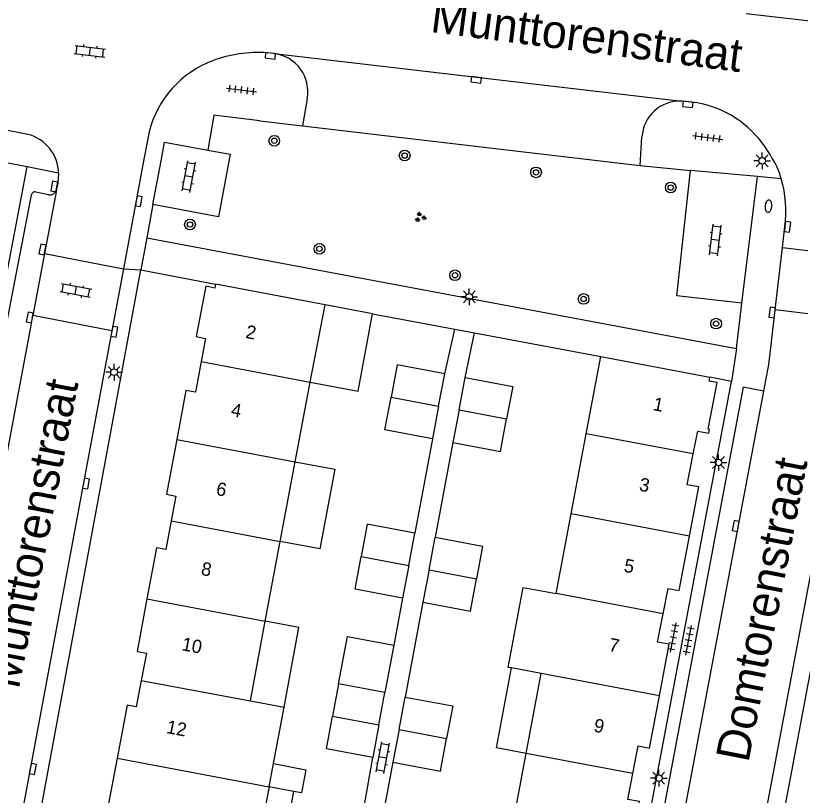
# Model space of a CAD drawing. Extents: x 131000 to 133014, y 396499 to 399001.
# Drawn here: x 131457.5 to 131516.3, y 397333.8 to 397392.1 of the extents above; entities that cross this region are included whole.
import ezdxf

# ---------------------------------------------------------------- set-up
doc = ezdxf.new("R2010")
doc.units = 0
for name, color, linetype in [('gg-afsc-erfafscheiding', 7, 'Continuous'), ('gg-afsc-muur', 7, 'Continuous'), ('gg-anno-huisnummerreeks BGT', 7, 'Continuous'), ('gg-anno-openbare ruimte label', 7, 'Continuous'), ('gg-bbg-gedigitaliseerde bebouwing', 7, 'Continuous'), ('gg-bbg-gedigitaliseerde bijgebouw', 7, 'Continuous'), ('gg-bbg-hoofdgebouw', 7, 'Continuous'), ('gg-bbg-luifel en loopbrug', 7, 'Continuous'), ('gg-bbg-tussenscheiding', 7, 'Continuous'), ('gg-knt-verharding', 7, 'Continuous'), ('gg-knt-verharding nz', 7, 'Continuous'), ('gt-grn-weggrens', 7, 'Continuous'), ('gt-symb-boom', 7, 'Continuous'), ('gt-symb-brandkraan', 7, 'Continuous'), ('gt-symb-groenvak', 7, 'Continuous'), ('gt-symb-klinker verharding', 7, 'Continuous'), ('gt-symb-kolk', 7, 'Continuous'), ('gt-symb-lichtmast', 7, 'Continuous'), ('gt-symb-tegel verharding', 7, 'Continuous')]:
    doc.layers.add(name, color=color, linetype=linetype)

# ---------------------------------------------------------------- blocks, each defined once
blk = doc.blocks.new('gt0-TEG1')
at = {"layer": 'gt-symb-tegel verharding'}
for p, q in [((-1.125, 0), (1.125, 0)), ((-0.9, -0.25), (-0.9, 0.25)), ((-0.45, -0.25), (-0.45, 0.25)), ((0, -0.25), (0, 0.25)), ((0.45, -0.25), (0.45, 0.25)), ((0.9, -0.25), (0.9, 0.25))]:
    blk.add_line(p, q, dxfattribs=at)
blk = doc.blocks.new('gt0-KOLK')
at = {"layer": 'gt-symb-kolk'}
blk.add_lwpolyline([(0, 0), (0.375, 0), (0.375, 0.4), (-0.375, 0.4), (-0.375, 0), (0, 0)], dxfattribs=at)
blk = doc.blocks.new('gt0-KL1')
at = {"layer": 'gt-symb-klinker verharding'}
for p, q in [((-1.15, 0.3), (1.15, 0.3)), ((-1, -0.3), (-1, 0.3)), ((-0.5, 0.3), (-0.5, 0.45)), ((0, -0.3), (0, 0.3)), ((0.5, 0.3), (0.5, 0.45)), ((1, -0.3), (1, 0.3)), ((-1.15, -0.3), (1.15, -0.3)), ((-0.5, -0.45), (-0.5, -0.3)), ((0.5, -0.45), (0.5, -0.3))]:
    blk.add_line(p, q, dxfattribs=at)
blk = doc.blocks.new('gt0-BOOM')
at = {"layer": 'gt-symb-boom'}
for radius in [0.4, 0.2]:
    blk.add_circle((0, 0), radius, dxfattribs=at)
blk = doc.blocks.new('gt0-LMAST')
at = {"layer": 'gt-symb-lichtmast'}
for p, q in [((-0.005, 0.246), (-0.005, 0.621)), ((-0.182, 0.173), (-0.447, 0.438)), ((0.172, 0.173), (0.437, 0.438)), ((-0.255, -0.004), (-0.63, -0.004)), ((-0.182, -0.181), (-0.447, -0.446)), ((-0.005, -0.254), (-0.005, -0.629)), ((0.437, -0.446), (0.172, -0.181)), ((0.245, -0.004), (0.62, -0.004))]:
    blk.add_line(p, q, dxfattribs=at)
blk.add_circle((-0.005, -0.004), 0.25, dxfattribs=at)
blk = doc.blocks.new('gt0-GRVAK')
at = {"layer": 'gt-symb-groenvak'}
for p, q in [((-0.11, 0.189), (-0.228, 0.24)), ((-0.182, 0.153), (0.088, 0.153)), ((-0.091, 0.211), (-0.156, 0.322)), ((-0.047, 0.214), (-0.047, 0.393)), ((-0.004, 0.211), (0.061, 0.322)), ((0.015, 0.189), (0.133, 0.24)), ((0.262, -0.052), (0.197, 0.059)), ((0.305, -0.049), (0.305, 0.13)), ((0.349, -0.052), (0.414, 0.059)), ((-0.245, -0.228), (-0.363, -0.177)), ((-0.318, -0.264), (-0.047, -0.264)), ((-0.226, -0.206), (-0.291, -0.095)), ((-0.183, -0.203), (-0.183, -0.024)), ((-0.139, -0.206), (-0.074, -0.095)), ((-0.12, -0.228), (-0.002, -0.177)), ((0.243, -0.074), (0.125, -0.023)), ((0.17, -0.11), (0.441, -0.11)), ((0.368, -0.074), (0.486, -0.023))]:
    blk.add_line(p, q, dxfattribs=at)
blk = doc.blocks.new('gt0-BR')
at = {"layer": 'gt-symb-brandkraan'}
for centre, radius, start, end in [((-0.244, 0), 0.206, 107.56694, 252.43307), ((0.599, -2.664), 3, 106.89205, 107.56694), ((0, -0.691), 0.938, 73.10799, 106.89205), ((-0.599, -2.664), 3, 72.43309, 73.10799), ((0.244, 0), 0.206, 287.56695, 72.43309), ((0.599, 2.664), 3, 252.43307, 253.10797), ((0, 0.691), 0.938, 253.10797, 286.89206), ((-0.599, 2.664), 3, 286.89206, 287.56695)]:
    blk.add_arc(centre, radius, start, end, dxfattribs=at)

msp = doc.modelspace()

# ---------------------------------------------------------------- linework, layer by layer
at = {"layer": 'gg-afsc-erfafscheiding'}
for p, q in [((131488.728, 397360.461), (131487.404, 397353.399)), ((131490.257, 397360.18), (131488.925, 397353.077)), ((131486.489, 397348.525), (131485.826, 397344.995)), ((131488.012, 397348.208), (131486.677, 397341.107)), ((131483.633, 397333.051), (131484.248, 397336.59)), ((131485.766, 397336.237), (131484.434, 397329.134))]:
    msp.add_line(p, q, dxfattribs=at)
at = {"layer": 'gg-afsc-muur'}
for p, q in [((131484.245, 397369.827), (131490.408, 397368.669)), ((131489.649, 397365.333), (131490.408, 397368.669)), ((131491.177, 397365.048), (131491.873, 397368.394)), ((131491.873, 397368.394), (131501.32, 397366.62))]:
    msp.add_line(p, q, dxfattribs=at)
at = {"layer": 'gg-bbg-gedigitaliseerde bebouwing'}
for p, q in [((131479.572, 397364.701), (131480.68, 397370.495)), ((131478.453, 397358.733), (131479.572, 397364.701)), ((131477.333, 397352.765), (131478.453, 397358.733)), ((131476.213, 397346.797), (131477.333, 397352.765)), ((131475.101, 397340.828), (131476.213, 397346.797)), ((131496.857, 397342.873), (131494.639, 397343.29)), ((131475.101, 397340.828), (131477.614, 397340.356)), ((131476.819, 397336.126), (131477.614, 397340.356)), ((131476.492, 397334.388), (131476.819, 397336.126)), ((131476.492, 397334.388), (131476.183, 397332.742))]:
    msp.add_line(p, q, dxfattribs=at)
msp.add_lwpolyline([(131494.639, 397343.29), (131494.389, 397343.337), (131495.514, 397349.322), (131497.982, 397348.858)], dxfattribs=at)
at = {"layer": 'gg-bbg-gedigitaliseerde bijgebouw'}
for p, q in [((131489.186, 397362.898), (131489.649, 397365.333)), ((131490.714, 397362.614), (131491.177, 397365.048)), ((131489.186, 397362.898), (131488.728, 397360.461)), ((131490.714, 397362.614), (131490.257, 397360.18)), ((131486.948, 397350.961), (131487.404, 397353.399)), ((131488.468, 397350.643), (131488.925, 397353.077)), ((131486.948, 397350.961), (131486.489, 397348.525)), ((131488.468, 397350.643), (131488.012, 397348.208)), ((131481.695, 397342.111), (131481.241, 397339.677)), ((131485.162, 397341.464), (131481.695, 397342.111)), ((131484.705, 397339.027), (131485.162, 397341.464)), ((131486.223, 397338.672), (131486.677, 397341.107)), ((131484.705, 397339.027), (131484.248, 397336.59)), ((131486.223, 397338.672), (131485.766, 397336.237))]:
    msp.add_line(p, q, dxfattribs=at)
for points in [[(131489.649, 397365.333), (131486.082, 397365.999), (131485.628, 397363.565)], [(131491.177, 397365.048), (131494.727, 397364.385), (131494.272, 397361.947)], [(131488.728, 397360.461), (131485.17, 397361.13), (131485.628, 397363.565)], [(131490.257, 397360.18), (131493.815, 397359.511), (131494.272, 397361.947)], [(131487.404, 397353.399), (131483.843, 397354.063), (131483.389, 397351.629)], [(131488.925, 397353.077), (131492.481, 397352.414), (131492.026, 397349.975)], [(131486.489, 397348.525), (131482.931, 397349.194), (131483.389, 397351.629)], [(131488.012, 397348.208), (131491.568, 397347.539), (131492.026, 397349.975)], [(131486.677, 397341.107), (131490.236, 397340.443), (131489.781, 397338.004)], [(131484.248, 397336.59), (131480.783, 397337.242), (131481.241, 397339.677)], [(131485.766, 397336.237), (131489.322, 397335.568), (131489.781, 397338.004)]]:
    msp.add_lwpolyline(points, dxfattribs=at)
at = {"layer": 'gg-bbg-hoofdgebouw'}
for p, q in [((131472.49, 397372.03), (131472.438, 397371.75)), ((131480.68, 397370.495), (131472.49, 397372.03)), ((131471.729, 397367.972), (131471.403, 397366.235)), ((131500.232, 397360.829), (131501.32, 397366.62)), ((131501.32, 397366.62), (131509.48, 397365.06)), ((131471.403, 397366.235), (131470.974, 397363.946)), ((131499.106, 397354.843), (131500.232, 397360.829)), ((131469.514, 397356.167), (131469.164, 397354.299)), ((131497.982, 397348.858), (131499.106, 397354.843)), ((131469.164, 397354.299), (131468.763, 397352.161)), ((131467.307, 397344.401), (131466.925, 397342.363)), ((131495.732, 397336.888), (131496.857, 397342.873)), ((131466.925, 397342.363), (131466.553, 397340.381)), ((131494.607, 397330.902), (131495.732, 397336.888))]:
    msp.add_line(p, q, dxfattribs=at)
for points in [[(131472.438, 397371.75), (131471.749, 397371.882), (131471.027, 397368.106), (131471.729, 397367.972)], [(131508.247, 397359.32), (131508.59, 397361.015), (131509.416, 397360.879), (131509.468, 397361.147), (131509.37, 397361.166), (131510.04, 397364.66), (131509.433, 397364.781), (131509.48, 397365.06)], [(131470.974, 397363.946), (131470.273, 397364.078), (131469.581, 397360.399)], [(131469.581, 397360.399), (131468.809, 397356.3), (131469.514, 397356.167)], [(131507.967, 397353.175), (131508.663, 397356.846), (131507.78, 397357.012), (131508.247, 397359.32)], [(131505.987, 397347.351), (131506.368, 397349.232), (131507.194, 397349.096), (131507.967, 397353.175)], [(131468.763, 397352.161), (131468.059, 397352.292), (131467.343, 397348.462)], [(131467.343, 397348.462), (131466.609, 397344.531), (131467.307, 397344.401)], [(131505.71, 397341.207), (131506.433, 397345.065), (131505.558, 397345.229), (131505.987, 397347.351)], [(131503.711, 397335.386), (131504.11, 397337.448), (131504.976, 397337.292), (131505.71, 397341.207)], [(131466.553, 397340.381), (131465.869, 397340.51), (131465.117, 397336.524)], [(131465.117, 397336.524), (131464.406, 397332.752), (131465.098, 397332.622)], [(131503.452, 397329.238), (131504.211, 397333.285), (131503.336, 397333.449), (131503.711, 397335.386)]]:
    msp.add_lwpolyline(points, dxfattribs=at)
at = {"layer": 'gg-bbg-luifel en loopbrug'}
for p, q in [((131484.245, 397369.827), (131480.68, 397370.495)), ((131485.826, 397344.995), (131485.162, 397341.464)), ((131478.334, 397334.043), (131476.492, 397334.388))]:
    msp.add_line(p, q, dxfattribs=at)
for points in [[(131479.572, 397364.701), (131483.157, 397364.03), (131484.245, 397369.827)], [(131478.453, 397358.733), (131481.418, 397358.178), (131480.301, 397352.209), (131477.333, 397352.765)], [(131477.614, 397340.356), (131478.733, 397346.323), (131476.213, 397346.797)], [(131481.695, 397342.111), (131482.357, 397345.644), (131485.826, 397344.995)], [(131495.732, 397336.888), (131493.514, 397337.305), (131494.639, 397343.29)], [(131476.819, 397336.126), (131479.237, 397335.673), (131478.911, 397333.935), (131478.334, 397334.043)], [(131478.334, 397334.043), (131478.025, 397332.397), (131476.183, 397332.742)]]:
    msp.add_lwpolyline(points, dxfattribs=at)
at = {"layer": 'gg-bbg-tussenscheiding'}
for p, q in [((131471.403, 397366.235), (131479.572, 397364.701)), ((131485.628, 397363.565), (131489.186, 397362.898)), ((131490.714, 397362.614), (131494.272, 397361.947)), ((131508.247, 397359.32), (131500.232, 397360.829)), ((131469.581, 397360.399), (131478.453, 397358.733)), ((131507.967, 397353.175), (131499.106, 397354.843)), ((131469.164, 397354.299), (131477.333, 397352.765)), ((131483.389, 397351.629), (131486.948, 397350.961)), ((131488.468, 397350.643), (131492.026, 397349.975)), ((131505.987, 397347.351), (131497.982, 397348.858)), ((131467.343, 397348.462), (131476.213, 397346.797)), ((131505.71, 397341.207), (131496.857, 397342.873)), ((131466.925, 397342.363), (131475.101, 397340.828)), ((131481.241, 397339.677), (131484.705, 397339.027)), ((131486.223, 397338.672), (131489.781, 397338.004)), ((131465.117, 397336.524), (131476.492, 397334.388)), ((131503.711, 397335.386), (131495.732, 397336.888))]:
    msp.add_line(p, q, dxfattribs=at)
at = {"layer": 'gg-knt-verharding'}
for p, q in [((131476.886, 397389.303), (131476.33, 397389.37)), ((131479.344, 397385.928), (131478.998, 397383.902)), ((131508.14, 397385.67), (131507.381, 397385.75)), ((131451.72, 397384.59), (131458.43, 397383.26)), ((131475.79, 397384.281), (131478.998, 397383.902)), ((131478.998, 397383.902), (131504.275, 397380.916)), ((131467.51, 397383.45), (131467.152, 397381.532)), ((131504.275, 397380.916), (131504.406, 397383.052)), ((131458.39, 397380.82), (131455.64, 397381.36)), ((131467.152, 397381.532), (131465.596, 397373.187)), ((131467.801, 397377.995), (131468.417, 397381.282)), ((131504.275, 397380.916), (131508.03, 397380.559)), ((131513.06, 397380.09), (131508.03, 397380.559)), ((131511.89, 397370.618), (131513.06, 397380.09)), ((131459.988, 397378.735), (131459.04, 397378.94)), ((131460.59, 397379.185), (131460.571, 397379.085)), ((131458.693, 397378.702), (131456.828, 397369.134)), ((131467.801, 397377.995), (131467.34, 397375.52)), ((131514.923, 397374.791), (131515.106, 397376.354)), ((131467.34, 397375.52), (131511.47, 397367.22)), ((131514.374, 397370.112), (131514.923, 397374.791)), ((131514.923, 397374.791), (131520.928, 397374.081)), ((131459.682, 397374.331), (131458.814, 397369.692)), ((131459.682, 397374.331), (131465.596, 397373.187)), ((131465.596, 397373.187), (131464.728, 397368.535)), ((131466.89, 397373.12), (131472.49, 397372.03)), ((131511.47, 397367.22), (131511.89, 397370.618)), ((131514, 397366.849), (131514.374, 397370.112)), ((131520.358, 397369.402), (131514.374, 397370.112)), ((131464.728, 397368.535), (131458.814, 397369.692)), ((131464.728, 397368.535), (131455.65, 397319.869)), ((131490.408, 397368.669), (131491.873, 397368.394)), ((131499.927, 397305.498), (131511.1, 397364.75)), ((131511.1, 397364.75), (131509.48, 397365.06))]:
    msp.add_line(p, q, dxfattribs=at)
for points in [[(131475.79, 397384.281), (131472.352, 397384.686), (131471.902, 397382.083)], [(131468.417, 397381.282), (131468.677, 397382.668), (131471.902, 397382.083)], [(131471.902, 397382.083), (131473.575, 397381.78), (131472.715, 397377.092), (131467.801, 397377.995)], [(131453.28, 397356.85), (131455.9, 397370.96), (131456.5, 397370.85), (131458.39, 397380.82)], [(131511.89, 397370.618), (131507.026, 397371.158), (131508.03, 397380.559)], [(131514.83, 397379.925), (131514.688, 397380.365), (131514.522, 397380.8)], [(131460.743, 397380.357), (131460.67, 397379.61), (131460.59, 397379.185)], [(131458.565, 397313.268), (131458.59, 397313.4), (131455.91, 397313.86), (131466.89, 397373.12)], [(131509.016, 397307.565), (131519.5, 397363.36), (131520.034, 397366.788)], [(131513.527, 397364.029), (131513.9, 397366.01), (131514, 397366.849)], [(131513.527, 397364.029), (131511.985, 397364.333), (131500.906, 397305.511), (131502.454, 397305.235)], [(131520.75, 397362.92), (131509.6, 397303.68), (131512.259, 397303.207)]]:
    msp.add_lwpolyline(points, dxfattribs=at)
for centre, radius, start, end in [((131475.667, 397379.765), 9.627, 86.04927, 110.72303), ((131475.028, 397381.518), 7.762, 110.89169, 165.58771), ((131476.539, 397386.468), 2.856, 349.10743, 83.024), ((131507.255, 397382.9), 2.853, 87.46143, 176.94776), ((131507.178, 397377.955), 7.775, 36.96496, 82.88927), ((131457.67, 397380.281), 3.074, 1.41356, 75.67944), ((131504.142, 397375.644), 11.59, 26.41374, 37.06641), ((131506.449, 397377.481), 8.73, 352.5828, 16.25632), ((131458.975, 397378.662), 0.285, 76.89325, 171.99756), ((131460.09, 397379.226), 0.501, 258.25003, 343.70638)]:
    msp.add_arc(centre, radius, start, end, dxfattribs=at)
at = {"layer": 'gg-knt-verharding nz'}
for p, q in [((131523.544, 397390.959), (131512.211, 397392.29)), ((131476.886, 397389.303), (131507.381, 397385.75)), ((131460.571, 397379.085), (131459.682, 397374.331)), ((131458.65, 397368.817), (131458.814, 397369.692)), ((131449.7, 397320.996), (131458.65, 397368.817)), ((131503.108, 397308.709), (131513.527, 397364.029))]:
    msp.add_line(p, q, dxfattribs=at)
at = {"layer": 'gt-grn-weggrens'}
for p, q in [((131460.743, 397380.357), (131458.39, 397380.82)), ((131514.83, 397379.925), (131513.06, 397380.09)), ((131467.34, 397375.52), (131466.89, 397373.12)), ((131465.596, 397373.187), (131466.89, 397373.12)), ((131511.47, 397367.22), (131511.1, 397364.75))]:
    msp.add_line(p, q, dxfattribs=at)

# ---------------------------------------------------------------- block references
at = {"layer": 'gt-symb-boom'}
for p in [(131476.884, 397382.779), (131486.642, 397381.671), (131496.479, 397380.408), (131506.557, 397379.274), (131470.575, 397376.505), (131480.262, 397374.685), (131490.413, 397372.702), (131500.038, 397370.932), (131509.953, 397369.08)]:
    msp.add_blockref('gt0-BOOM', p, dxfattribs=at)
at = {"layer": 'gt-symb-brandkraan', "rotation": -95.79610065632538}
msp.add_blockref('gt0-BR', (131513.871, 397377.886), dxfattribs=at)
at = {"layer": 'gt-symb-groenvak'}
msp.add_blockref('gt0-GRVAK', (131487.799, 397377.052), dxfattribs=at)
at = {"layer": 'gt-symb-klinker verharding'}
for p, rotation in [((131463.084, 397389.474), -6.662963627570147), ((131470.487, 397380.097), 79.57734546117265), ((131509.897, 397375.35), 82.93185994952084), ((131462.033, 397371.573), -10.83791044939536), ((131485.01, 397336.581), 79.46474279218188)]:
    msp.add_blockref('gt0-KL1', p, dxfattribs=dict(at, rotation=rotation))
at = {"layer": 'gt-symb-kolk'}
for p, rotation in [((131476.606, 397389.338), 174.03296237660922), ((131492.015, 397387.54), 173.10945167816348), ((131507.856, 397385.698), 173.62817759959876), ((131460.615, 397379.316), 79.98206552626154), ((131466.547, 397378.285), -99.44347491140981), ((131515.106, 397376.354), -96.6629636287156), ((131459.732, 397374.598), 79.40066905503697), ((131514.347, 397369.886), 83.3370363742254), ((131458.779, 397369.506), 79.63367739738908), ((131464.723, 397368.508), -100.07433272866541), ((131462.602, 397357.139), -100.30997039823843), ((131511.617, 397353.887), 79.04956573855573), ((131458.614, 397335.757), -100.6020582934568)]:
    msp.add_blockref('gt0-KOLK', p, dxfattribs=dict(at, rotation=rotation))
at = {"layer": 'gt-symb-lichtmast'}
for p in [(131513.411, 397381.275), (131491.486, 397371.094), (131464.892, 397365.444), (131510.134, 397358.683), (131505.664, 397335.04)]:
    msp.add_blockref('gt0-LMAST', p, dxfattribs=at)
at = {"layer": 'gt-symb-tegel verharding'}
for p, rotation in [((131474.432, 397386.585), -7.181878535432), ((131509.332, 397383.026), -7.181878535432), ((131506.75, 397345.574), 79.39794170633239), ((131507.897, 397345.363), 79.39794170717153)]:
    msp.add_blockref('gt0-TEG1', p, dxfattribs=dict(at, rotation=rotation))

# ---------------------------------------------------------------- texts
at = {"layer": 'gg-anno-huisnummerreeks BGT'}
for s, rotation, p in [('2', 349.2, (131474.686, 397368.016)), ('1', 349.2, (131505.179, 397362.612)), ('4', 349.3, (131473.589, 397362.169)), ('6', 349.3, (131472.476, 397356.257)), ('3', 349.3, (131504.146, 397356.581)), ('8', 349.4, (131471.354, 397350.268)), ('5', 349.3, (131502.995, 397350.508)), ('10', 349.4, (131469.905, 397344.625)), ('7', 349.4, (131501.875, 397344.57)), ('9', 349.4, (131500.744, 397338.532)), ('12', 349.3, (131468.756, 397338.422))]:
    msp.add_text(s, height=1, rotation=rotation, dxfattribs=at).set_placement(p)
at = {"layer": 'gg-anno-openbare ruimte label'}
for s, rotation, p in [('Munttorenstraat', 352.6, (131488.506, 397390.934)), ('Munttorenstraat', 79, (131457.755, 397341.644)), ('Domtorenstraat', 78.9, (131512.369, 397336.144))]:
    msp.add_text(s, height=2.5, rotation=rotation, dxfattribs=at).set_placement(p)

doc.saveas('drawing.dxf')
